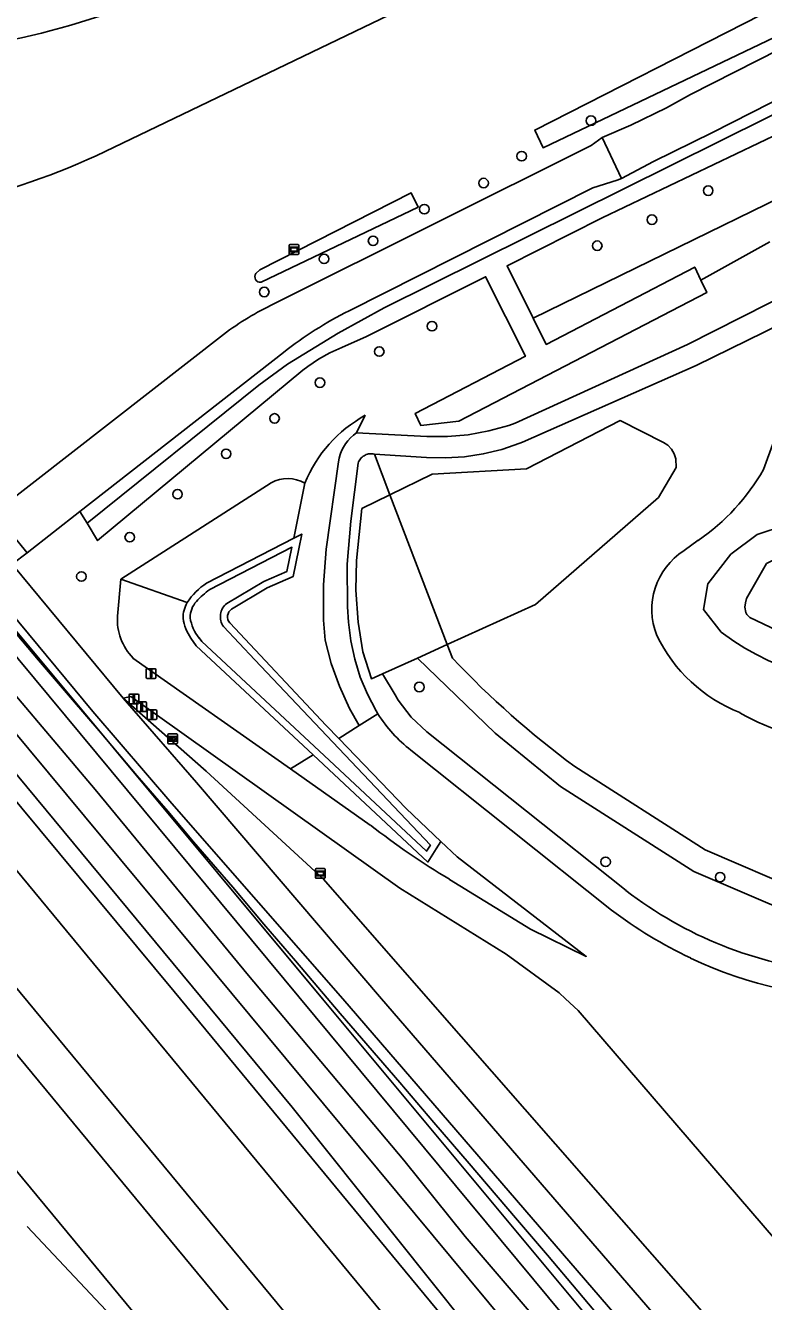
# Model space of a CAD drawing. Extents: x 157321 to 158827, y 386650 to 388532.
# Drawn here: x 158069.6 to 158145.3, y 386718.9 to 386849.9 of the extents above; entities that cross this region are included whole.
import ezdxf

# ---------------------------------------------------------------- set-up
doc = ezdxf.new("R2010")
doc.units = 0
for name, color, linetype in [('IMGEO_Afsluitpaal', 7, 'Continuous'), ('IMGEO_Boom', 7, 'Continuous'), ('IMGEO_Duiker', 7, 'Continuous'), ('IMGEO_Fietspad_gesloten', 7, 'Continuous'), ('IMGEO_Grasland_overig', 7, 'Continuous'), ('IMGEO_Greppel_droge_sloot', 7, 'Continuous'), ('IMGEO_Groenvoorziening', 7, 'Continuous'), ('IMGEO_Hek', 7, 'Continuous'), ('IMGEO_Loofbos', 7, 'Continuous'), ('IMGEO_Meer_plas_ven_vijver', 7, 'Continuous'), ('IMGEO_Rijbaan_lokaal_open', 7, 'Continuous'), ('IMGEO_Spoor', 7, 'Continuous'), ('IMGEO_Spoorbaan_halfverhard', 7, 'Continuous'), ('IMGEO_Verklikker', 7, 'Continuous'), ('IMGEO_Voetpad_open', 7, 'Continuous'), ('IMGEO_Waterloop', 7, 'Continuous'), ('IMGEO_Wegwijzer', 7, 'Continuous')]:
    doc.layers.add(name, color=color, linetype=linetype)

msp = doc.modelspace()

# ---------------------------------------------------------------- linework, layer by layer
at = {"layer": 'IMGEO_Afsluitpaal'}
for p, q in [((158082.12, 386783.86), (158082.91, 386783.86)), ((158082.91, 386783.86), (158082.12, 386783.86)), ((158082.02, 386782.96), (158082.02, 386783.76)), ((158082.02, 386783.76), (158082.02, 386782.96)), ((158082.91, 386782.86), (158082.12, 386782.86)), ((158082.12, 386782.86), (158082.91, 386782.86)), ((158083.01, 386783.76), (158083.01, 386782.96)), ((158083.01, 386782.96), (158083.01, 386783.76)), ((158080.36, 386781.26), (158081.15, 386781.26)), ((158081.15, 386781.26), (158080.36, 386781.26)), ((158080.26, 386780.36), (158080.26, 386781.16)), ((158080.26, 386781.16), (158080.26, 386780.36)), ((158081.15, 386780.26), (158080.36, 386780.26)), ((158080.36, 386780.26), (158081.15, 386780.26)), ((158081.06, 386779.55), (158081.06, 386780.35)), ((158081.06, 386780.35), (158081.06, 386779.55)), ((158081.16, 386780.45), (158081.95, 386780.45)), ((158081.95, 386780.45), (158081.16, 386780.45)), ((158081.25, 386781.16), (158081.25, 386780.36)), ((158081.25, 386780.36), (158081.25, 386781.16)), ((158082.05, 386780.35), (158082.05, 386779.55)), ((158082.05, 386779.55), (158082.05, 386780.35)), ((158081.95, 386779.45), (158081.16, 386779.45)), ((158081.16, 386779.45), (158081.95, 386779.45)), ((158082.11, 386778.74), (158082.11, 386779.54)), ((158082.11, 386779.54), (158082.11, 386778.74)), ((158082.21, 386779.64), (158083, 386779.64)), ((158083, 386779.64), (158082.21, 386779.64)), ((158083, 386778.64), (158082.21, 386778.64)), ((158082.21, 386778.64), (158083, 386778.64)), ((158083.1, 386779.54), (158083.1, 386778.74)), ((158083.1, 386778.74), (158083.1, 386779.54))]:
    msp.add_line(p, q, dxfattribs=at)
for points in [[(158082.44, 386783.74), (158082.59, 386783.74), (158082.59, 386782.99), (158082.44, 386782.99), (158082.44, 386783.74)], [(158080.68, 386781.14), (158080.83, 386781.14), (158080.83, 386780.39), (158080.68, 386780.39), (158080.68, 386781.14)], [(158081.48, 386780.33), (158081.63, 386780.33), (158081.63, 386779.58), (158081.48, 386779.58), (158081.48, 386780.33)], [(158082.53, 386779.52), (158082.68, 386779.52), (158082.68, 386778.77), (158082.53, 386778.77), (158082.53, 386779.52)]]:
    msp.add_lwpolyline(points, dxfattribs=at)
for centre, start, end in [((158082.12, 386783.76), 90, 180), ((158082.12, 386783.76), 90, 180), ((158082.91, 386783.76), 0, 90), ((158082.91, 386783.76), 360, 90), ((158082.12, 386782.96), 180, 270), ((158082.12, 386782.96), 180, 270), ((158082.91, 386782.96), 270, 0), ((158082.91, 386782.96), 270, 0), ((158080.36, 386781.16), 90, 180), ((158080.36, 386781.16), 90, 180), ((158081.15, 386781.16), 0, 90), ((158081.15, 386781.16), 360, 90), ((158080.36, 386780.36), 180, 270), ((158080.36, 386780.36), 180, 270), ((158081.16, 386780.35), 90, 180), ((158081.16, 386780.35), 90, 180), ((158081.15, 386780.36), 270, 0), ((158081.15, 386780.36), 270, 0), ((158081.95, 386780.35), 0, 90), ((158081.95, 386780.35), 360, 90), ((158081.16, 386779.55), 180, 270), ((158081.16, 386779.55), 180, 270), ((158081.95, 386779.55), 270, 0), ((158081.95, 386779.55), 270, 0), ((158082.21, 386779.54), 90, 180), ((158082.21, 386779.54), 90, 180), ((158082.21, 386778.74), 180, 270), ((158082.21, 386778.74), 180, 270), ((158083, 386779.54), 0, 90), ((158083, 386779.54), 360, 90), ((158083, 386778.74), 270, 0), ((158083, 386778.74), 270, 0)]:
    msp.add_arc(centre, 0.1, start, end, dxfattribs=at)
at = {"layer": 'IMGEO_Boom'}
for centre in [(158127.62, 386840.09), (158120.51, 386836.45), (158116.61, 386833.69), (158139.64, 386832.91), (158110.53, 386831.01), (158133.87, 386829.93), (158105.28, 386827.76), (158128.26, 386827.26), (158100.25, 386825.91), (158094.12, 386822.51), (158111.32, 386819), (158105.91, 386816.4), (158099.83, 386813.21), (158095.18, 386809.54), (158090.21, 386805.91), (158085.23, 386801.76), (158080.33, 386797.35), (158075.37, 386793.32), (158110.02, 386781.98), (158129.12, 386764.04), (158140.86, 386762.47)]:
    msp.add_circle(centre, 0.489, dxfattribs=at)
at = {"layer": 'IMGEO_Duiker'}
msp.add_lwpolyline([(158145.97, 386827.66), (158138.89, 386823.71)], dxfattribs=at)
at = {"layer": 'IMGEO_Fietspad_gesloten'}
for points in [[(158128.78, 386838.38), (158131.69, 386839.63), (158135.37, 386841.41), (158137.81, 386842.77), (158149.19, 386848.57)], [(158130.75, 386834.17), (158134.04, 386835.91), (158140.07, 386838.87), (158155.92, 386846.96), (158159.04, 386848.49)]]:
    msp.add_lwpolyline(points, dxfattribs=at)
at = {"layer": 'IMGEO_Grasland_overig'}
for points in [[(158118.38, 386712.07), (158096.99, 386738.87), (158047.33, 386798.83), (157996.11, 386860.19), (157951.8, 386913.77), (157861.9, 387021.98), (157796.63, 387101.23), (157746.6, 387161.8), (157682.89, 387239.1), (157624.89, 387309.15), (157593.06, 387348.18), (157583.65, 387359.86), (157556.84, 387392.28), (157497.66, 387463.56), (157461.47, 387507.55), (157432.19, 387542.64), (157421.96, 387552.71), (157419.49, 387555.3), (157418.93, 387554.85), (157437.28, 387534.06), (157449.56, 387519.43), (157475.31, 387488.45), (157486.06, 387475.38)], [(158062.71, 386789.8), (158061.84, 386789.16), (158060.07, 386787.56), (158062.46, 386784.38), (158066.27, 386780.05), (158120.85, 386714.35)]]:
    msp.add_lwpolyline(points, dxfattribs=at)
at = {"layer": 'IMGEO_Greppel_droge_sloot'}
msp.add_lwpolyline([(158063.88, 386786.91), (158063.96, 386787.26), (158064.53, 386787.79), (158065.67, 386788.69), (158134.49, 386705.82), (158134.86, 386704.33), (158134.52, 386703.65), (158134.13, 386703.37), (158133.43, 386703.79), (158114.72, 386725.61), (158108.44, 386733.42), (158092.49, 386752.38), (158076.77, 386771.45), (158064.22, 386786.32), (158063.88, 386786.91)], dxfattribs=at)
at = {"layer": 'IMGEO_Groenvoorziening'}
for points in [[(158116.64, 386855.62), (158077.81, 386836.94)], [(158121.69, 386819.83), (158162.13, 386839.58)], [(158151.37, 386824.12), (158137.5, 386817.11), (158119.86, 386809.05), (158119.18, 386808.81), (158117.13, 386808.25), (158115.04, 386807.87), (158112.92, 386807.68), (158110.8, 386807.67), (158103.57, 386808.05)], [(158152.42, 386821.85), (158138.39, 386814.98), (158120.61, 386807.11), (158120.32, 386806.99), (158118.47, 386806.36), (158116.58, 386805.89), (158114.65, 386805.6), (158112.71, 386805.48), (158110.76, 386805.53), (158105.42, 386805.87)], [(158107.01, 386801.71), (158111.33, 386803.83), (158121, 386804.36), (158130.6, 386809.31), (158135.06, 386807.08), (158135.51, 386806.78), (158135.88, 386806.38), (158136.16, 386805.91), (158136.33, 386805.39), (158136.35, 386804.5), (158134.54, 386801.43), (158121.92, 386790.43), (158112.89, 386786.34)], [(158146.36, 386807.19), (158145.3, 386804.29)], [(158105.42, 386805.87), (158105.3, 386805.9), (158105.17, 386805.91), (158105.05, 386805.92), (158104.93, 386805.91), (158104.81, 386805.89), (158104.69, 386805.86), (158104.57, 386805.82), (158104.46, 386805.77), (158104.35, 386805.71), (158104.25, 386805.65), (158104.15, 386805.57), (158104.07, 386805.48), (158103.99, 386805.39), (158103.91, 386805.29), (158103.85, 386805.18), (158103.8, 386805.07), (158103.76, 386804.95), (158103.76, 386804.94), (158102.98, 386798.98), (158102.62, 386794.59), (158102.65, 386790.19), (158102.75, 386788.62), (158102.99, 386786.71), (158103.4, 386784.84), (158103.97, 386783), (158104.71, 386781.23), (158105.6, 386779.52), (158105.78, 386779.22)], [(158105.42, 386805.87), (158107.01, 386801.71)], [(158106.26, 386783.34), (158105.11, 386782.82), (158104.22, 386785.6), (158103.76, 386788.63), (158103.51, 386791.9), (158103.59, 386794.96), (158104.13, 386800.28), (158107.01, 386801.71)], [(158107.01, 386801.71), (158112.89, 386786.34)], [(158075.21, 386800), (158075.95, 386798.79)], [(158148.29, 386783.7), (158147.02, 386784.17), (158145.79, 386784.7), (158144.58, 386785.3), (158143.4, 386785.96), (158142.26, 386786.68), (158140.96, 386787.61), (158139.14, 386789.94), (158139.59, 386792.56), (158141.97, 386795.62), (158144.66, 386797.63), (158147.56, 386798.58), (158151.18, 386798.18), (158153.85, 386795.17), (158156.3, 386791.68), (158158.31, 386788.14), (158157.73, 386785.71), (158154.32, 386784.53), (158151.71, 386783.71)], [(158138.62, 386797.03), (158137.17, 386795.99)], [(158137.01, 386705.66), (158100.09, 386750), (158067.9, 386788.66), (158067.71, 386788.94), (158067.49, 386789.19), (158067.24, 386789.41), (158066.97, 386789.6), (158066.68, 386789.76), (158066.37, 386789.89), (158066.04, 386789.97), (158065.71, 386790.02), (158065.38, 386790.03), (158065.05, 386789.99), (158064.72, 386789.92), (158064.41, 386789.81), (158064.11, 386789.67), (158063.83, 386789.49), (158063.57, 386789.27), (158063.34, 386789.03), (158062.71, 386789.8)], [(158109.82, 386784.95), (158112.89, 386786.34)], [(158112.89, 386786.34), (158113.43, 386784.93)], [(158109.82, 386784.95), (158106.26, 386783.34)], [(158148.57, 386758.59), (158138.16, 386763.06), (158124.48, 386771.78), (158117.79, 386777.23), (158109.82, 386784.95)], [(158131.21, 386761.1), (158110.78, 386777.39), (158109.17, 386778.9), (158107.85, 386780.62), (158107.55, 386781.18), (158106.26, 386783.34)], [(158150.32, 386720.84), (158126.29, 386748.79), (158125.02, 386750), (158124.37, 386750.61), (158118.91, 386754.58), (158108.03, 386761.35), (158080.43, 386781), (158079.66, 386780.85)], [(158079.66, 386780.85), (158088.17, 386773.33), (158100.21, 386762.26), (158110.93, 386750), (158143.79, 386712.42)], [(158103.85, 386778.03), (158105.78, 386779.22)], [(158112.24, 386766.12), (158108.66, 386769.53), (158101.75, 386776.69)], [(158109.14, 386775.49), (158129.73, 386759.08)], [(158125.95, 386773.81), (158139.33, 386765.28), (158149.33, 386760.98)]]:
    msp.add_lwpolyline(points, dxfattribs=at)
for centre, radius, start, end in [((158051.7, 386927.12), 80.46, 281.1104, 292.9745), ((158047.45, 386900.26), 70.23, 282.1589, 295.6161), ((158126.09, 386815.27), 22.13, 304.4826, 330.262), ((158141.09, 386789.92), 7.23, 122.8782, 201.5062), ((158148.72, 386794.17), 15.92, 205.6554, 248.543), ((158182.97, 386850.62), 95.66, 223.3699, 233.4102), ((158118.6, 386787.43), 15.23, 212.6558, 231.6258), ((158151.94, 386794.09), 17.3, 238.4745, 275.156), ((158156.32, 386793.62), 41.09, 232.3274, 264.1604), ((158157.13, 386795.11), 45.26, 232.7387, 244.7442), ((158156.1, 386792.57), 42.53, 244.5449, 270.9271)]:
    msp.add_arc(centre, radius, start, end, dxfattribs=at)
at = {"layer": 'IMGEO_Hek'}
msp.add_lwpolyline([(158063.06, 386789.24), (158065.42, 386791.25), (158068.24, 386787.98), (158070.99, 386784.72), (158074.47, 386780.65), (158077.39, 386777.25), (158081.07, 386772.91), (158084.22, 386769.25), (158086.88, 386766.1), (158090.89, 386761.44), (158094.09, 386757.66), (158097.31, 386753.89), (158101.92, 386748.47), (158108.01, 386741.39), (158111.52, 386737.3), (158115.12, 386733.08), (158119.87, 386727.52), (158123.15, 386723.69), (158129.38, 386716.31), (158141.65, 386702.02), (158139.48, 386700.21), (158135.83, 386697.19), (158134.26, 386695.87), (158131.85, 386693.86)], dxfattribs=at)
at = {"layer": 'IMGEO_Loofbos'}
for points in [[(158103.57, 386808.05), (158104.48, 386809.86)], [(158103.85, 386778.03), (158102.86, 386779.79), (158101.82, 386782.05), (158100.99, 386784.39), (158100.37, 386786.79), (158100.21, 386788.84), (158100.18, 386792.48), (158100.47, 386796.11), (158101.72, 386805.08), (158101.79, 386805.46), (158101.91, 386805.84), (158102.05, 386806.22), (158102.23, 386806.58), (158102.45, 386806.92), (158102.69, 386807.24), (158102.96, 386807.54), (158103.26, 386807.81), (158103.57, 386808.05)], [(158094.82, 386802.94), (158079.43, 386793.05)], [(158098.28, 386802.89), (158097.14, 386797.24)], [(158088.2, 386792.62), (158097.14, 386797.24)], [(158097.14, 386797.24), (158097.97, 386797.67), (158097.67, 386796.17), (158097.09, 386793.32), (158094.41, 386792.17), (158090.75, 386789.98)], [(158079.43, 386793.05), (158079.07, 386789.26)], [(158086.22, 386790.65), (158079.43, 386793.05)], [(158090.58, 386788.56), (158100.46, 386778.03), (158101.75, 386776.69)], [(158099.12, 386775.03), (158087.15, 386786.21), (158086.59, 386786.99)], [(158080.66, 386784.95), (158096.82, 386773.57)], [(158101.75, 386776.69), (158103.85, 386778.03)], [(158096.82, 386773.57), (158099.12, 386775.03)], [(158099.12, 386775.03), (158110.89, 386764.02), (158111.76, 386765.37), (158112.24, 386766.12)], [(158104.99, 386767.81), (158096.82, 386773.57)], [(158112.24, 386766.12), (158113.91, 386764.54), (158127.14, 386754.33), (158121.42, 386757.14), (158113.11, 386762.24)]]:
    msp.add_lwpolyline(points, dxfattribs=at)
for centre, radius, start, end in [((158111.27, 386797.57), 14.04, 118.9242, 157.7118), ((158096.51, 386799.91), 3.46, 59.3029, 119.2059), ((158091.53, 386787.3), 6.27, 121.9862, 147.7823), ((158088.97, 386789.07), 3.17, 150.1902, 180.8243), ((158084.67, 386788.88), 5.61, 176.1001, 224.4162), ((158091.36, 386789.18), 1, 127.2923, 218.378), ((158090.27, 386789.58), 4.5, 187.0616, 215.2089), ((158153.21, 386829.46), 78.26, 231.9728, 239.1805)]:
    msp.add_arc(centre, radius, start, end, dxfattribs=at)
at = {"layer": 'IMGEO_Meer_plas_ven_vijver'}
msp.add_lwpolyline([(158149.21, 386786.97), (158147.43, 386787.43), (158143.89, 386789.11), (158143.61, 386789.43), (158143.5, 386789.61), (158143.4, 386790.18), (158143.46, 386790.61), (158143.57, 386791.06), (158145.6, 386794.65), (158146.03, 386794.87), (158146.53, 386795.1)], dxfattribs=at)
at = {"layer": 'IMGEO_Rijbaan_lokaal_open'}
for points in [[(158095.45, 386821.47), (158127.64, 386837.55), (158128.78, 386838.38)], [(158128.78, 386838.38), (158130.75, 386834.17)], [(158130.75, 386834.17), (158130.3, 386833.97), (158127.8, 386833.21), (158102.82, 386820.59)], [(158066.44, 386799.85), (158090.26, 386818.4)], [(158096.08, 386816.31), (158075.21, 386800)], [(158069.8, 386795.76), (158066.44, 386799.85)], [(158069.8, 386795.76), (158075.21, 386800)]]:
    msp.add_lwpolyline(points, dxfattribs=at)
for centre, radius, start, end in [((158108.62, 386793.27), 31.12, 115.0249, 126.1432), ((158120.36, 386785.55), 39.18, 116.5845, 128.2797)]:
    msp.add_arc(centre, radius, start, end, dxfattribs=at)
at = {"layer": 'IMGEO_Spoor'}
for points in [[(157408.21, 387562.68), (157414.06, 387555.61), (157571.71, 387364.96), (157581.65, 387352.63), (157671.59, 387243.98), (157730.4, 387172.63), (157983.73, 386866.1), (158139.86, 386676.99)], [(157401.12, 387559.03), (157406.95, 387551.98), (157427.78, 387526.75), (157695.04, 387203.36), (157741.5, 387147.28), (157786.43, 387092.72), (157971.28, 386869.29), (158068.29, 386751.61), (158134.42, 386671.62)], [(157397.27, 387557.16), (157403.15, 387550.03), (157560.19, 387359.8), (157579.7, 387336.08), (157628.66, 387277.02), (158131.31, 386668.54)], [(157480.96, 387443.92), (157534.02, 387379.54), (157736.12, 387135.04), (157755.26, 387111.71), (157792.53, 387066.53), (157814.63, 387039.92), (157934.91, 386894.34), (157975.15, 386845.51), (158081.43, 386716.93)], [(158069.82, 386726.61), (158080.08, 386715.7)]]:
    msp.add_lwpolyline(points, dxfattribs=at)
at = {"layer": 'IMGEO_Spoorbaan_halfverhard'}
msp.add_lwpolyline([(158117.48, 386711.24), (158084.9, 386750.74), (158051.6, 386790.8), (158040.78, 386803.71), (157954.84, 386907.85)], dxfattribs=at)
at = {"layer": 'IMGEO_Verklikker'}
for p, q in [((158096.67, 386826.47), (158096.67, 386827.27)), ((158096.67, 386827.27), (158096.67, 386826.47)), ((158096.77, 386827.37), (158097.56, 386827.37)), ((158097.56, 386827.37), (158096.77, 386827.37)), ((158097.66, 386827.27), (158097.66, 386826.47)), ((158097.66, 386826.47), (158097.66, 386827.27)), ((158097.56, 386826.37), (158096.77, 386826.37)), ((158096.77, 386826.37), (158097.56, 386826.37)), ((158099.37, 386762.45), (158099.37, 386763.25)), ((158099.37, 386763.25), (158099.37, 386762.45)), ((158099.47, 386763.35), (158100.26, 386763.35)), ((158100.26, 386763.35), (158099.47, 386763.35)), ((158100.36, 386763.25), (158100.36, 386762.45)), ((158100.36, 386762.45), (158100.36, 386763.25)), ((158100.26, 386762.35), (158099.47, 386762.35)), ((158099.47, 386762.35), (158100.26, 386762.35))]:
    msp.add_line(p, q, dxfattribs=at)
for points in [[(158096.77, 386827.1), (158097.56, 386827.1), (158097.56, 386826.64), (158096.77, 386826.64), (158096.77, 386827.1)], [(158096.84, 386827.04), (158096.84, 386826.7), (158097.5, 386826.7), (158097.5, 386827.04), (158096.84, 386827.04)], [(158099.47, 386763.08), (158100.26, 386763.08), (158100.26, 386762.62), (158099.47, 386762.62), (158099.47, 386763.08)], [(158099.54, 386763.02), (158099.54, 386762.68), (158100.2, 386762.68), (158100.2, 386763.02), (158099.54, 386763.02)]]:
    msp.add_lwpolyline(points, dxfattribs=at)
for centre, start, end in [((158096.77, 386827.27), 90, 180), ((158096.77, 386827.27), 90, 180), ((158097.56, 386827.27), 0, 90), ((158097.56, 386827.27), 360, 90), ((158096.77, 386826.47), 180, 270), ((158096.77, 386826.47), 180, 270), ((158097.56, 386826.47), 270, 0), ((158097.56, 386826.47), 270, 0), ((158099.47, 386763.25), 90, 180), ((158099.47, 386763.25), 90, 180), ((158100.26, 386763.25), 0, 90), ((158100.26, 386763.25), 360, 90), ((158099.47, 386762.45), 180, 270), ((158099.47, 386762.45), 180, 270), ((158100.26, 386762.45), 270, 0), ((158100.26, 386762.45), 270, 0)]:
    msp.add_arc(centre, 0.1, start, end, dxfattribs=at)
at = {"layer": 'IMGEO_Voetpad_open'}
for points in [[(158079.66, 386780.85), (158068.26, 386794.57), (158069.8, 386795.76)], [(158066.11, 386792.02), (158076.54, 386779.45), (158084.66, 386770.04), (158102.16, 386750), (158141.01, 386704.94), (158155.75, 386699.62)], [(158156.92, 386701.79), (158156.08, 386702.74), (158142.78, 386707.54), (158106.15, 386750), (158087.17, 386772.18), (158080.1, 386780.33), (158079.66, 386780.85)]]:
    msp.add_lwpolyline(points, dxfattribs=at)
at = {"layer": 'IMGEO_Waterloop'}
for points in [[(158127.53, 386871.08), (158130.1, 386867.85), (158132.83, 386864.75), (158142.49, 386854.42), (158145.06, 386850.94), (158121.85, 386839.13), (158122.71, 386837.32), (158147.98, 386849.37), (158147.93, 386849.86), (158147.57, 386850.55)], [(158075.95, 386798.79), (158093.55, 386812.95), (158096.52, 386815.09), (158101.71, 386818.29), (158106.42, 386820.87), (158150.66, 386842.88), (158156.8, 386845.91), (158160.2, 386847.58)], [(158158.15, 386844.31), (158147.07, 386838.86), (158128.75, 386830.11), (158119.02, 386825.2), (158121.69, 386819.83)], [(158093.79, 386823.52), (158109.89, 386831.2), (158109.18, 386832.69), (158093.68, 386824.8), (158093.26, 386824.41)], [(158075.95, 386798.79), (158077.04, 386797.01), (158098.08, 386814.48), (158098.58, 386814.87), (158099.68, 386815.62), (158100.85, 386816.27), (158102.08, 386816.81), (158104.62, 386817.94), (158116.81, 386824.08), (158120.9, 386815.92), (158109.61, 386810.05), (158110.17, 386808.82), (158114.07, 386809.27), (158139.49, 386822.45), (158138.89, 386823.71), (158138.25, 386825.07), (158123.04, 386817.14), (158121.69, 386819.83)], [(158090.29, 386790.56), (158094.08, 386792.82), (158096.45, 386793.84), (158096.95, 386796.32), (158088.54, 386791.97)], [(158093.15, 386784.76), (158089.95, 386788.18)], [(158087.45, 386787.01), (158087.73, 386786.65), (158099.74, 386775.42), (158110.75, 386765.13), (158111.16, 386765.76), (158101.15, 386776.31), (158093.15, 386784.76)]]:
    msp.add_lwpolyline(points, dxfattribs=at)
for centre, radius, start, end in [((158093.73, 386824.08), 0.571, 145.6918, 275.8563), ((158092.94, 386785.57), 7.77, 124.5241, 138.1002), ((158089.02, 386789.09), 2.5, 138.0119, 180.1742), ((158091.36, 386789.19), 1.74, 128.0781, 171.7726), ((158091.35, 386789.19), 1.73, 171.7874, 215.7693), ((158090.95, 386789.83), 4.5, 189.6224, 218.8814)]:
    msp.add_arc(centre, radius, start, end, dxfattribs=at)
at = {"layer": 'IMGEO_Wegwijzer'}
for p, q in [((158084.23, 386776.26), (158084.23, 386777.06)), ((158084.23, 386777.06), (158084.23, 386776.26)), ((158084.33, 386777.16), (158085.12, 386777.16)), ((158085.12, 386777.16), (158084.33, 386777.16)), ((158085.12, 386776.16), (158084.33, 386776.16)), ((158084.33, 386776.16), (158085.12, 386776.16)), ((158085.22, 386777.06), (158085.22, 386776.26)), ((158085.22, 386776.26), (158085.22, 386777.06))]:
    msp.add_line(p, q, dxfattribs=at)
for points in [[(158084.34, 386776.89), (158085.12, 386776.89), (158085.12, 386776.43), (158084.34, 386776.43), (158084.34, 386776.89)], [(158084.4, 386776.74), (158084.4, 386776.66), (158084.4, 386776.57), (158084.81, 386776.57), (158084.81, 386776.49), (158085.06, 386776.66), (158084.81, 386776.83), (158084.81, 386776.74), (158084.4, 386776.74)]]:
    msp.add_lwpolyline(points, dxfattribs=at)
for centre, start, end in [((158084.33, 386777.06), 90, 180), ((158084.33, 386777.06), 90, 180), ((158084.33, 386776.26), 180, 270), ((158084.33, 386776.26), 180, 270), ((158085.12, 386777.06), 0, 90), ((158085.12, 386777.06), 360, 90), ((158085.12, 386776.26), 270, 0), ((158085.12, 386776.26), 270, 0)]:
    msp.add_arc(centre, 0.1, start, end, dxfattribs=at)

doc.saveas('drawing.dxf')
